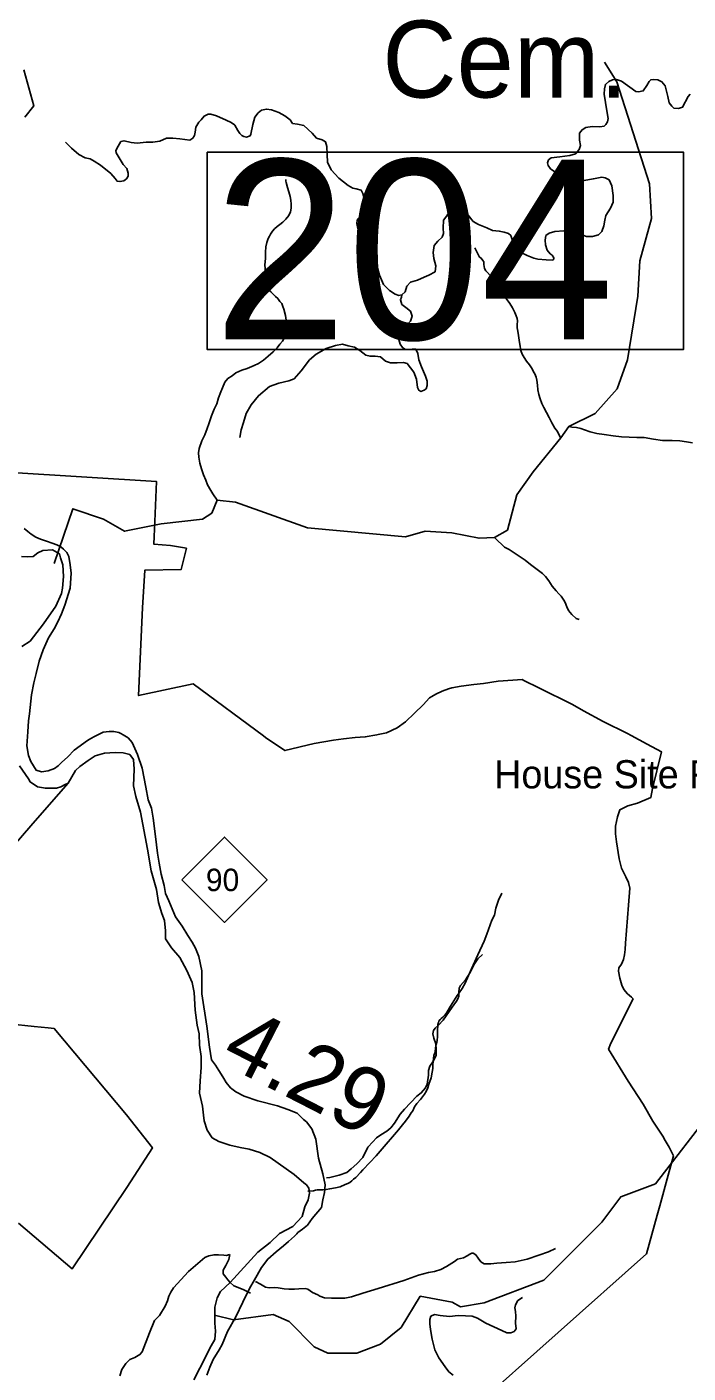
# Model space of a CAD drawing. Extents: x 1159738 to 1321356, y 736314 to 882035.
# Drawn here: x 1205885 to 1211041, y 823694 to 834191 of the extents above; entities that cross this region are included whole.
import ezdxf

# ---------------------------------------------------------------- set-up
doc = ezdxf.new("R2010")
doc.units = 0
for name, color, linetype in [('Exist Boundary Land Use Forest National US Forest Service', 7, 'Continuous'), ('Exist Cultural Cemetery Label', 7, 'Continuous'), ('Exist Geographical Mountain Summit Label', 7, 'Continuous'), ('Exist Hydrographic Creek Single Shore', 7, 'Continuous'), ('Exist Hydrographic Misc Water Feature', 7, 'Continuous'), ('Exist Road Non-System Type 51', 7, 'Continuous'), ('Exist Road Primary NC Attributed', 7, 'Continuous'), ('Exist Road Primary NC Mileage Hundredths English Label', 7, 'Continuous'), ('Exist Road Primary NC Shield CELL', 7, 'Continuous'), ('Exist Road Primary NC Shield Number Label', 7, 'Continuous'), ('Exist Road Secondary Structure Standard Bridge Number Label', 7, 'Continuous')]:
    doc.layers.add(name, color=color, linetype=linetype)

msp = doc.modelspace()

# ---------------------------------------------------------------- linework, layer by layer
at = {"layer": 'Exist Boundary Land Use Forest National US Forest Service'}
for points in [[(1205869, 833486), (1205939, 833576), (1205861, 833857)], [(1205769, 830717), (1206897, 830645), (1206883, 830335), (1206876, 830157), (1207004, 830146), (1207129, 830126), (1207089, 829961), (1206806, 829955), (1206786, 829661), (1206756, 828977), (1207182, 829068), (1207730, 828663), (1207747, 828650), (1207897, 828548), (1208126, 828602), (1208277, 828628), (1208353, 828640), (1208444, 828651), (1208524, 828655), (1208614, 828671), (1208624, 828673), (1208689, 828687), (1208772, 828725), (1208837, 828773), (1208909, 828839), (1208975, 828905), (1209024, 828958), (1209042, 828969), (1209075, 828988), (1209124, 829011), (1209174, 829029), (1209198, 829037), (1209273, 829051), (1209370, 829063), (1209445, 829072), (1209560, 829089), (1209676, 829098), (1209748, 829102), (1209761, 829095), (1209878, 829037), (1210141, 828906), (1210227, 828859), (1210380, 828775), (1210569, 828680), (1210597, 828665), (1210723, 828598), (1210833, 828539), (1210764, 828252), (1210750, 828181), (1210647, 828138), (1210572, 828118), (1210509, 828087), (1210492, 828032), (1210476, 827958), (1210476, 827898), (1210484, 827836), (1210503, 827703), (1210521, 827631), (1210555, 827564), (1210578, 827519), (1210587, 827475), (1210577, 827343), (1210553, 827047), (1210550, 826998), (1210546, 826954), (1210538, 826920), (1210521, 826883), (1210502, 826855), (1210499, 826829), (1210510, 826773), (1210526, 826720), (1210541, 826684), (1210570, 826651), (1210600, 826626), (1210613, 826612), (1210440, 826267), (1210421, 826219), (1210574, 825969), (1210691, 825790), (1210767, 825657), (1210844, 825541), (1210864, 825508), (1210894, 825456), (1210912, 825419), (1210928, 825387)], [(1205820, 824863), (1206239, 824508), (1206664, 825142), (1206864, 825451), (1206661, 825707), (1206099, 826380), (1206050, 826387), (1205942, 826396), (1205746, 826418)], [(1210928, 825387), (1210886, 825237), (1210820, 824998), (1210800, 824925), (1210717, 824624), (1209340, 823397)]]:
    msp.add_lwpolyline(points, dxfattribs=at)
at = {"layer": 'Exist Hydrographic Creek Single Shore'}
for points in [[(1205843, 830061), (1205890, 830059), (1205935, 830061), (1205970, 830091), (1206010, 830108), (1206085, 830113), (1206139, 830081), (1206148, 830052), (1206165, 829997), (1206171, 829904), (1206164, 829813), (1206156, 829772), (1206111, 829673), (1206014, 829535), (1205912, 829402), (1205847, 829359)], [(1206207, 828293), (1206059, 828126), (1205917, 827962), (1205668, 827678), (1205439, 827541), (1205206, 827556), (1204899, 827641), (1204152, 828076), (1203498, 828227), (1203019, 828423), (1202733, 828623), (1202540, 828879), (1202365, 829191), (1202195, 829398), (1202048, 829520), (1201949, 829538), (1201623, 829512), (1201194, 829674), (1201085, 829660), (1200845, 829442)], [(1206207, 828293), (1206264, 828392), (1206298, 828424), (1206363, 828470), (1206418, 828506), (1206491, 828528), (1206574, 828533), (1206636, 828531), (1206688, 828518), (1206717, 828478), (1206721, 828402), (1206717, 828274), (1206736, 828190), (1206770, 828068), (1206827, 827778), (1206854, 827611), (1206897, 827464), (1206911, 827364), (1206938, 827278), (1206958, 827222), (1206965, 827142), (1206965, 827080), (1207014, 827010), (1207077, 826934), (1207132, 826833), (1207173, 826740), (1207190, 826661), (1207198, 826523), (1207212, 826407), (1207229, 826340), (1207232, 826252), (1207244, 826163), (1207244, 826076), (1207237, 825972), (1207232, 825877), (1207256, 825776), (1207263, 825706), (1207268, 825662), (1207290, 825587), (1207331, 825529), (1207382, 825501), (1207469, 825472), (1207549, 825454), (1207619, 825440), (1207701, 825415), (1207782, 825375), (1207970, 825242), (1208044, 825178), (1208066, 825161), (1208085, 825136)], [(1205827, 828429), (1205899, 828327), (1205912, 828303), (1205967, 828266), (1206030, 828254), (1206115, 828256), (1206151, 828264), (1206183, 828283), (1206207, 828293)], [(1208085, 825136), (1208090, 825097), (1208080, 825044), (1208054, 824989), (1208032, 824916), (1207959, 824836), (1207855, 824783), (1207783, 824713), (1207685, 824636), (1207470, 824401), (1207396, 824329), (1207368, 824282), (1207351, 824207), (1207351, 824150), (1207350, 824084), (1207355, 824022), (1207350, 823956), (1207322, 823907), (1207234, 823733), (1207188, 823641)]]:
    msp.add_lwpolyline(points, dxfattribs=at)
at = {"layer": 'Exist Hydrographic Misc Water Feature'}
for points in [[(1206098, 830006), (1206243, 830433), (1206483, 830353), (1206647, 830258), (1206932, 830315), (1207255, 830352), (1207327, 830399), (1207368, 830500), (1207512, 830484), (1208073, 830285), (1208839, 830214), (1208990, 830260), (1209198, 830246), (1209411, 830204), (1209533, 830209), (1209632, 830267), (1209706, 830541), (1209834, 830722), (1210049, 830986), (1210111, 831074), (1210316, 831176), (1210488, 831369), (1210569, 831594), (1210649, 832092), (1210665, 832367), (1210757, 832697), (1210740, 832966), (1210486, 833762), (1210390, 833915)], [(1207904, 833001), (1207905, 832987), (1207907, 832977), (1207918, 832939), (1207929, 832904), (1207938, 832868), (1207943, 832840), (1207947, 832808), (1207946, 832778), (1207941, 832748), (1207928, 832720), (1207905, 832691), (1207881, 832668), (1207858, 832650), (1207838, 832635), (1207815, 832615), (1207801, 832598), (1207786, 832574), (1207776, 832560), (1207767, 832541), (1207756, 832509), (1207749, 832475), (1207746, 832435), (1207745, 832385), (1207742, 832335), (1207746, 832275), (1207747, 832227), (1207746, 832199), (1207749, 832179), (1207757, 832161), (1207771, 832142), (1207788, 832124), (1207809, 832103), (1207825, 832089), (1207843, 832072), (1207858, 832050), (1207874, 832033), (1207881, 832011), (1207889, 831991), (1207901, 831941), (1207906, 831904), (1207909, 831868), (1207910, 831836), (1207903, 831798), (1207893, 831769), (1207878, 831741), (1207857, 831716), (1207838, 831688), (1207805, 831657), (1207768, 831622), (1207730, 831593), (1207691, 831566), (1207658, 831551), (1207604, 831528), (1207561, 831513), (1207515, 831493), (1207486, 831471), (1207453, 831448), (1207429, 831421), (1207410, 831377), (1207397, 831344), (1207379, 831298), (1207366, 831251), (1207347, 831209), (1207325, 831158), (1207304, 831096), (1207291, 831060), (1207272, 831009), (1207250, 830962), (1207229, 830904), (1207224, 830870), (1207225, 830836), (1207233, 830790), (1207246, 830745), (1207263, 830697), (1207280, 830656), (1207295, 830620), (1207320, 830577), (1207335, 830549), (1207368, 830500)], [(1209378, 832469), (1209401, 832420), (1209409, 832406), (1209415, 832396), (1209428, 832388), (1209442, 832369), (1209448, 832359), (1209449, 832339), (1209454, 832307), (1209464, 832289), (1209477, 832276), (1209499, 832252), (1209506, 832229), (1209513, 832203), (1209517, 832189), (1209520, 832169), (1209528, 832153), (1209536, 832143), (1209577, 832111), (1209602, 832089), (1209622, 832072), (1209651, 832035), (1209672, 831999), (1209691, 831964), (1209702, 831938), (1209708, 831918), (1209711, 831900), (1209708, 831868), (1209708, 831844), (1209713, 831817), (1209720, 831785), (1209725, 831749), (1209732, 831699), (1209737, 831667), (1209748, 831638), (1209762, 831614), (1209781, 831583), (1209804, 831555), (1209825, 831524), (1209837, 831502), (1209846, 831486), (1209852, 831473), (1209857, 831459), (1209861, 831435), (1209866, 831397), (1209869, 831361), (1209878, 831325), (1209887, 831290), (1209902, 831254), (1209917, 831222), (1209938, 831185), (1209957, 831144), (1209980, 831104), (1210003, 831063), (1210022, 831037), (1210037, 831008), (1210047, 830990), (1210049, 830986)], [(1210111, 831074), (1210135, 831070), (1210171, 831067), (1210205, 831060), (1210235, 831049), (1210278, 831034), (1210330, 831020), (1210386, 831013), (1210456, 831003), (1210521, 830993), (1210581, 830991), (1210643, 830990), (1210699, 830988), (1210773, 830976), (1210841, 830966), (1210917, 830966), (1210977, 830963), (1211029, 830955), (1211076, 830948)], [(1209533, 830209), (1209547, 830193), (1209557, 830183), (1209588, 830156), (1209609, 830135), (1209645, 830116), (1209686, 830091), (1209733, 830058), (1209771, 830033), (1209812, 830000), (1209853, 829968), (1209906, 829929), (1209929, 829904), (1209955, 829872), (1209982, 829831), (1210013, 829794), (1210034, 829771), (1210053, 829751), (1210073, 829720), (1210082, 829702), (1210097, 829668), (1210110, 829641), (1210136, 829609), (1210169, 829578), (1210191, 829569)], [(1207348, 824145), (1207497, 824109), (1207807, 824152), (1207931, 824097), (1208125, 823899), (1208232, 823848), (1208458, 823850), (1208643, 823919), (1208805, 824050), (1208953, 824293), (1209202, 824246), (1209268, 824211), (1209452, 824241), (1209916, 824418), (1210370, 824872), (1210517, 825069), (1210787, 825169), (1211236, 825751), (1211665, 826514), (1212206, 827708)], [(1209590, 827436), (1209562, 827381), (1209541, 827320), (1209531, 827264), (1209512, 827226), (1209473, 827117), (1209450, 827062), (1209401, 826955), (1209328, 826795), (1209303, 826734), (1209280, 826694), (1209257, 826659), (1209242, 826637), (1209190, 826554), (1209156, 826499), (1209142, 826482), (1209128, 826468), (1209117, 826460), (1209107, 826451), (1209099, 826439), (1209094, 826427), (1209090, 826411), (1209087, 826361), (1209087, 826319), (1209085, 826287), (1209082, 826275), (1209078, 826255), (1209073, 826229), (1209068, 826197), (1209058, 826170), (1209055, 826146), (1209051, 826100), (1209051, 826068), (1209046, 826040), (1209037, 825996), (1209021, 825947), (1209011, 825919), (1208998, 825889), (1208987, 825869), (1208954, 825828), (1208927, 825795), (1208909, 825770), (1208894, 825740), (1208883, 825724), (1208867, 825697), (1208837, 825659), (1208815, 825630), (1208782, 825591), (1208639, 825425), (1208610, 825389), (1208559, 825335), (1208505, 825278), (1208488, 825259), (1208451, 825219), (1208433, 825206), (1208419, 825192), (1208404, 825181), (1208388, 825171), (1208368, 825164), (1208329, 825147), (1208291, 825138), (1208247, 825131), (1208219, 825126), (1208193, 825122), (1208166, 825123), (1208150, 825122), (1208136, 825120), (1208120, 825114), (1208077, 825112)]]:
    msp.add_lwpolyline(points, dxfattribs=at)
at = {"layer": 'Exist Road Non-System Type 51'}
for points in [[(1209988, 832373), (1209995, 832382), (1209995, 832389), (1209982, 832410), (1209967, 832421), (1209943, 832449), (1209930, 832491), (1209927, 832529), (1209932, 832563), (1209957, 832582), (1210002, 832596), (1210073, 832600), (1210139, 832596), (1210191, 832578), (1210250, 832557), (1210297, 832557), (1210343, 832570), (1210370, 832596), (1210384, 832640), (1210392, 832683), (1210401, 832720), (1210437, 832776), (1210458, 832823), (1210458, 832876), (1210448, 832951), (1210426, 832997), (1210395, 833013), (1210368, 833018), (1210303, 833007), (1210229, 832993), (1210144, 832991), (1210094, 833001), (1210020, 833047), (1209969, 833083), (1209950, 833110), (1209944, 833132), (1209953, 833153), (1209975, 833169), (1210041, 833178), (1210119, 833187), (1210164, 833201), (1210193, 833234), (1210202, 833265), (1210195, 833308), (1210196, 833361), (1210215, 833389), (1210245, 833405), (1210293, 833414), (1210352, 833411), (1210386, 833417), (1210401, 833430), (1210414, 833451), (1210417, 833477), (1210409, 833536), (1210386, 833667), (1210389, 833708), (1210397, 833742), (1210423, 833764), (1210451, 833779), (1210484, 833781), (1210521, 833767), (1210635, 833686), (1210656, 833685), (1210692, 833692), (1210719, 833733), (1210738, 833764), (1210751, 833779), (1210769, 833781), (1210806, 833779), (1210837, 833763), (1210862, 833732), (1210883, 833648), (1210894, 833598), (1210914, 833573), (1210931, 833558), (1210967, 833555), (1210998, 833564), (1211041, 833649), (1211057, 833666)], [(1206187, 833291), (1206232, 833246), (1206291, 833197), (1206339, 833171), (1206378, 833161), (1206410, 833144), (1206459, 833113), (1206539, 833048), (1206574, 833009), (1206588, 832989), (1206611, 832984), (1206641, 832990), (1206661, 833007), (1206676, 833026), (1206676, 833051), (1206664, 833086), (1206635, 833119), (1206581, 833208), (1206579, 833227), (1206598, 833260), (1206619, 833297), (1206643, 833303), (1206699, 833289), (1206745, 833285), (1206815, 833291), (1206867, 833293), (1206923, 833299), (1206975, 833322), (1207023, 833324), (1207077, 833318), (1207116, 833312), (1207157, 833308), (1207180, 833324), (1207193, 833343), (1207197, 833370), (1207203, 833409), (1207226, 833449), (1207244, 833467), (1207267, 833494), (1207298, 833509), (1207321, 833511), (1207363, 833498), (1207439, 833463), (1207479, 833444), (1207504, 833426), (1207506, 833424), (1207530, 833382), (1207547, 833359), (1207562, 833343), (1207578, 833335), (1207597, 833332), (1207626, 833341), (1207632, 833353), (1207646, 833430), (1207662, 833488), (1207689, 833521), (1207714, 833542), (1207753, 833550), (1207793, 833544), (1207851, 833523), (1207896, 833498), (1207938, 833467), (1207957, 833438), (1207996, 833432), (1208044, 833421), (1208110, 833361), (1208145, 833324), (1208187, 833309), (1208214, 833295), (1208224, 833258), (1208226, 833195), (1208230, 833137), (1208257, 833077), (1208319, 833011), (1208390, 832955), (1208426, 832933), (1208453, 832927), (1208491, 832917), (1208505, 832892), (1208526, 832819), (1208507, 832740), (1208462, 832684), (1208457, 832657), (1208466, 832620), (1208495, 832570), (1208561, 832487), (1208592, 832417), (1208636, 832255), (1208667, 832182), (1208714, 832135), (1208756, 832106), (1208785, 832097), (1208810, 832101), (1208835, 832124), (1208847, 832170), (1208876, 832199), (1208932, 832216), (1208984, 832238), (1209021, 832255), (1209069, 832282), (1209075, 832328)], [(1209075, 832328), (1209058, 832386), (1209054, 832431), (1209061, 832485), (1209090, 832520), (1209125, 832552), (1209133, 832579), (1209131, 832622), (1209133, 832684), (1209160, 832718), (1209181, 832751), (1209216, 832759), (1209257, 832757), (1209289, 832749), (1209326, 832722), (1209365, 832674), (1209407, 832651), (1209472, 832625), (1209517, 832604), (1209569, 832598), (1209607, 832591), (1209640, 832581), (1209658, 832564), (1209679, 832504), (1209708, 832459), (1209733, 832434), (1209787, 832409), (1209839, 832388), (1209869, 832380), (1209936, 832374), (1209988, 832373)], [(1208810, 832101), (1208807, 832084), (1208798, 832062), (1208809, 832027), (1208840, 832004), (1208876, 831973), (1208890, 831935), (1208876, 831897), (1208847, 831864), (1208797, 831817), (1208786, 831754), (1208795, 831718), (1208814, 831690), (1208837, 831676), (1208890, 831678), (1208918, 831678), (1208934, 831645), (1208941, 831595), (1208963, 831541), (1208993, 831468), (1209008, 831428), (1209007, 831395), (1209000, 831369), (1208984, 831357), (1208958, 831348), (1208941, 831357), (1208932, 831379), (1208923, 831443), (1208904, 831499), (1208850, 831567), (1208823, 831574), (1208774, 831570), (1208722, 831570), (1208682, 831584), (1208644, 831619), (1208602, 831624), (1208562, 831622), (1208528, 831631), (1208482, 831668), (1208439, 831694), (1208390, 831704), (1208347, 831716), (1208293, 831707), (1208219, 831683), (1208141, 831638), (1208090, 831595), (1208024, 831509), (1207969, 831447), (1207929, 831430), (1207851, 831412), (1207776, 831388), (1207691, 831315), (1207633, 831243), (1207595, 831177), (1207574, 831106), (1207557, 831050), (1207545, 830988)], [(1208221, 825216), (1208247, 825218), (1208320, 825236), (1208380, 825257), (1208415, 825286), (1208459, 825325), (1208505, 825376), (1208545, 825456), (1208582, 825496), (1208611, 825529), (1208646, 825552), (1208691, 825579), (1208724, 825607), (1208751, 825642), (1208795, 825712), (1208831, 825753), (1208927, 825853), (1208960, 825878), (1208995, 825917), (1209007, 825946), (1209016, 826018), (1209018, 826053), (1209028, 826088), (1209057, 826130), (1209077, 826174), (1209077, 826218), (1209075, 826261), (1209058, 826305), (1209050, 826338), (1209056, 826365), (1209068, 826383), (1209095, 826406), (1209131, 826445), (1209202, 826547), (1209235, 826593), (1209247, 826613), (1209255, 826634), (1209255, 826664), (1209257, 826695), (1209267, 826716), (1209305, 826761), (1209342, 826817), (1209375, 826884), (1209403, 826925), (1209437, 826957)], [(1206609, 823672), (1206626, 823723), (1206656, 823769), (1206687, 823800), (1206726, 823816), (1206767, 823838), (1206784, 823860), (1206842, 824007), (1206881, 824104), (1206920, 824144), (1206963, 824217), (1206981, 824257), (1206992, 824294), (1207007, 824326), (1207029, 824359), (1207145, 824485), (1207272, 824594), (1207305, 824608), (1207345, 824617), (1207380, 824616), (1207420, 824614), (1207440, 824610), (1207469, 824619)], [(1207469, 824619), (1207459, 824579), (1207436, 824532), (1207417, 824497), (1207416, 824468), (1207437, 824442), (1207452, 824422), (1207470, 824401), (1207499, 824375), (1207572, 824346), (1207628, 824317)], [(1209221, 824564), (1209244, 824581), (1209291, 824592), (1209320, 824608), (1209339, 824621), (1209354, 824628), (1209365, 824628), (1209386, 824615), (1209405, 824590), (1209426, 824562), (1209451, 824547), (1209502, 824547), (1209551, 824552), (1209624, 824556), (1209692, 824562), (1209787, 824583), (1209878, 824613), (1209952, 824640), (1210007, 824665)], [(1207669, 824408), (1207706, 824386), (1207746, 824364), (1207775, 824359), (1207813, 824362), (1207844, 824359), (1207891, 824351), (1207927, 824348), (1207971, 824349), (1208005, 824351), (1208056, 824353), (1208076, 824349), (1208113, 824322), (1208153, 824304), (1208171, 824295), (1208205, 824282), (1208262, 824277), (1208316, 824277), (1208364, 824279), (1208416, 824289), (1208505, 824317), (1208624, 824353), (1208825, 824417), (1208938, 824457), (1209018, 824479), (1209065, 824486), (1209114, 824502), (1209158, 824526), (1209221, 824564)], [(1209099, 823814), (1209066, 823875), (1209045, 823959), (1209033, 824033), (1209027, 824079), (1209027, 824112), (1209035, 824137), (1209063, 824152), (1209108, 824143), (1209181, 824135), (1209249, 824142), (1209307, 824141), (1209357, 824137), (1209399, 824123), (1209465, 824084), (1209590, 824025), (1209627, 824009), (1209660, 824009), (1209685, 824018), (1209702, 824039), (1209695, 824083), (1209698, 824137), (1209695, 824175), (1209691, 824202), (1209695, 824226), (1209713, 824259), (1209751, 824284)], [(1209209, 823679), (1209176, 823703), (1209148, 823744), (1209099, 823814)]]:
    msp.add_lwpolyline(points, dxfattribs=at)
at = {"layer": 'Exist Road Primary NC Attributed'}
for points in [[(1205865, 830279), (1205892, 830256), (1205919, 830235), (1205954, 830213), (1205992, 830196), (1206037, 830180), (1206083, 830164), (1206118, 830151), (1206150, 830136), (1206171, 830119), (1206196, 830092), (1206213, 830061), (1206224, 829997), (1206230, 829931), (1206222, 829813), (1206182, 829683), (1206154, 829614), (1206127, 829551), (1206098, 829496), (1206053, 829427), (1206011, 829333), (1205981, 829246), (1205957, 829148), (1205940, 829075), (1205922, 828983), (1205910, 828883), (1205905, 828835), (1205898, 828779), (1205893, 828694)], [(1205893, 828694), (1205886, 828585), (1205898, 828510), (1205916, 828462), (1205957, 828395), (1206000, 828383), (1206051, 828390), (1206101, 828408), (1206129, 828428), (1206154, 828455), (1206204, 828500), (1206254, 828552), (1206358, 828626), (1206383, 828641), (1206413, 828658), (1206423, 828663), (1206481, 828692), (1206527, 828696), (1206562, 828696), (1206601, 828689), (1206618, 828682), (1206636, 828671), (1206676, 828646), (1206706, 828610), (1206748, 828517), (1206783, 828412), (1206813, 828263), (1206830, 828163), (1206856, 828099), (1206870, 828021), (1206888, 827879), (1206905, 827748), (1206917, 827669), (1206932, 827584), (1206955, 827497), (1206965, 827433), (1206992, 827376), (1207044, 827252), (1207096, 827180), (1207140, 827105), (1207173, 827054), (1207201, 827007), (1207226, 826943), (1207249, 826830), (1207249, 826652), (1207289, 826398), (1207309, 826234), (1207326, 826137), (1207357, 826094), (1207382, 826054), (1207400, 826024), (1207420, 825992), (1207440, 825960), (1207474, 825919), (1207514, 825887), (1207579, 825853), (1207686, 825817), (1207840, 825778), (1207920, 825750), (1207992, 825721), (1208042, 825671), (1208067, 825652), (1208108, 825599), (1208138, 825517), (1208160, 825371), (1208194, 825247), (1208212, 825163), (1208207, 825103), (1208192, 825044), (1208184, 824986), (1208109, 824900), (1208074, 824848), (1208034, 824817), (1207999, 824789), (1207991, 824779), (1207971, 824762), (1207926, 824721), (1207886, 824685), (1207828, 824640), (1207763, 824583), (1207715, 824517), (1207659, 824420), (1207622, 824353), (1207568, 824246), (1207515, 824132), (1207449, 824018), (1207407, 823916), (1207384, 823876), (1207339, 823799), (1207312, 823740), (1207289, 823677)]]:
    msp.add_lwpolyline(points, dxfattribs=at)
at = {"layer": 'Exist Road Primary NC Shield CELL'}
msp.add_lwpolyline([(1207093, 827541), (1207426, 827874), (1207759, 827541), (1207426, 827208)], close=True, dxfattribs=at)
at = {"layer": 'Exist Road Secondary Structure Standard Bridge Number Label'}
msp.add_lwpolyline([(1207290, 833213), (1211006, 833213), (1211006, 831676), (1207290, 831676)], close=True, dxfattribs=at)

# ---------------------------------------------------------------- texts
at = {"layer": 'Exist Cultural Cemetery Label'}
msp.add_text(' Cem.', height=600, dxfattribs=at).set_placement((1208434, 833640))
at = {"layer": 'Exist Geographical Mountain Summit Label'}
msp.add_text('House Site Ridge', height=220, dxfattribs=at).set_placement((1209529, 828253))
at = {"layer": 'Exist Road Primary NC Mileage Hundredths English Label'}
msp.add_text('4.29', height=500, rotation=332.8334, dxfattribs=at).set_placement((1207379, 826121))
at = {"layer": 'Exist Road Primary NC Shield Number Label'}
msp.add_text('90', height=175, dxfattribs=at).set_placement((1207281, 827452))
at = {"layer": 'Exist Road Secondary Structure Standard Bridge Number Label'}
msp.add_text('204', height=1400, dxfattribs=at).set_placement((1207341, 831755))

doc.saveas('drawing.dxf')
